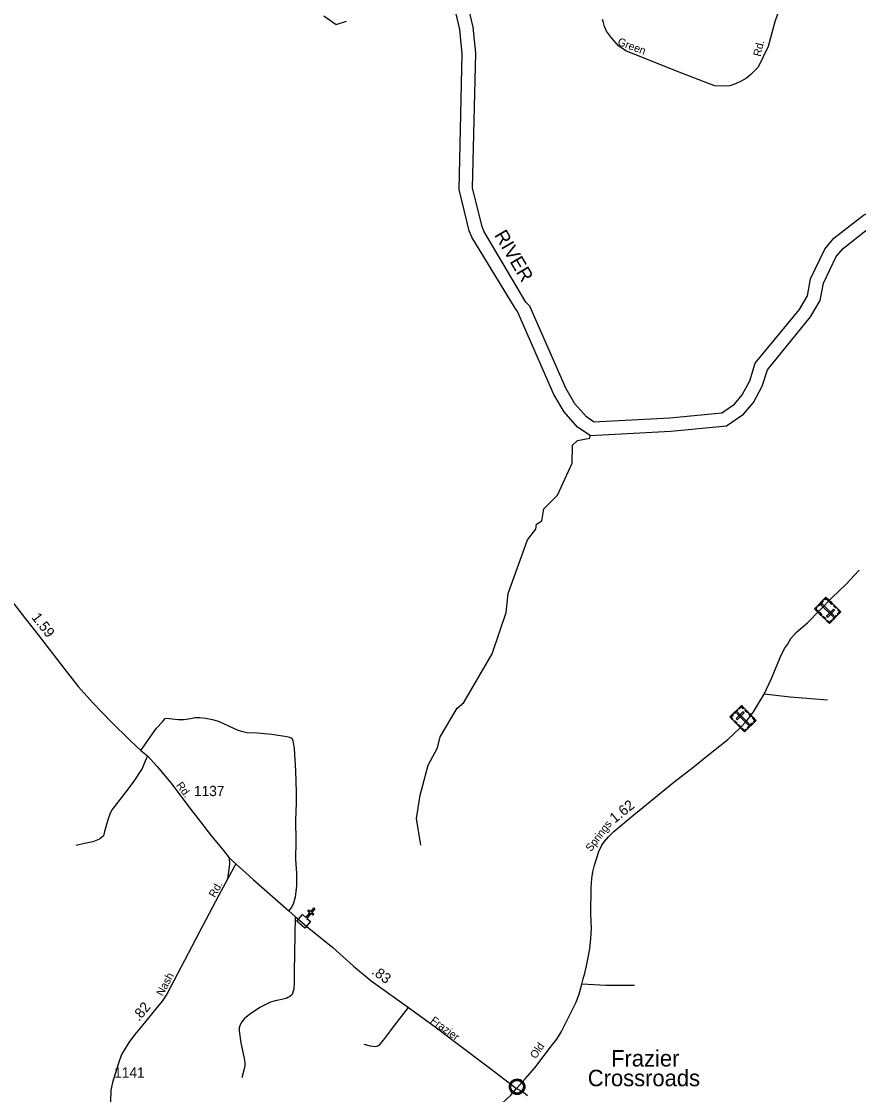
# Model space of a CAD drawing. Extents: x 2220236 to 2384410, y 720751 to 894131.
# Drawn here: x 2249679 to 2259878, y 774813 to 787885 of the extents above; entities that cross this region are included whole.
import ezdxf

# ---------------------------------------------------------------- set-up
doc = ezdxf.new("R2010")
doc.units = 0
doc.layers.add('Default', color=7, linetype='Continuous')

msp = doc.modelspace()

# ---------------------------------------------------------------- linework, layer by layer
at = {"layer": 'Default'}
for points in [[(2255135, 785335), (2255011, 785837), (2255049, 787492), (2255021, 787787), (2254909, 788257), (2254899, 788457), (2254846, 788671), (2254784, 788742), (2254250, 789047), (2254087, 789218), (2254076, 789362)], [(2255290, 785386), (2255176, 785855), (2255213, 787498), (2255184, 787814), (2255072, 788280), (2255062, 788481), (2254996, 788748), (2254889, 788871), (2254352, 789178), (2254246, 789289), (2254239, 789374)], [(2258926, 788080), (2258856, 787880), (2258777, 787581), (2258655, 787327), (2258567, 787238), (2258512, 787195), (2258449, 787157), (2258380, 787127), (2258310, 787102), (2258264, 787097), (2258126, 787102), (2258051, 787129), (2257639, 787289), (2257044, 787526), (2256953, 787589), (2256867, 787685), (2256805, 787767), (2256783, 787825), (2256769, 787871), (2256758, 787907)], [(2253361, 787954), (2253512, 787846), (2253637, 787890)], [(2259158, 784378), (2259256, 784544), (2259294, 784750), (2259467, 785110), (2259578, 785244), (2259940, 785524), (2260374, 785720), (2260484, 785740)], [(2259294, 784288), (2259412, 784486), (2259451, 784698), (2259606, 785021), (2259693, 785125), (2260025, 785382), (2260422, 785562), (2260519, 785578)], [(2255873, 784418), (2255822, 784464), (2255313, 785332), (2255290, 785386)], [(2255723, 784352), (2255696, 784391), (2255166, 785258), (2255135, 785335)], [(2256609, 782841), (2256453, 782944), (2256290, 783131), (2256165, 783341), (2255723, 784352)], [(2256649, 783009), (2256563, 783067), (2256423, 783227), (2256312, 783416), (2255873, 784418)], [(2256649, 783009), (2257577, 783055), (2258212, 783118), (2258367, 783224), (2258461, 783335), (2258553, 783505), (2258620, 783722), (2259158, 784378)], [(2256609, 782841), (2257589, 782892), (2258270, 782959), (2258478, 783101), (2258598, 783242), (2258705, 783442), (2258767, 783642), (2259294, 784288)], [(2254543, 777851), (2254490, 778176), (2254538, 778461), (2254635, 778826), (2254749, 779037), (2254782, 779171), (2254988, 779521), (2255070, 779588), (2255415, 780181), (2255586, 780683), (2255609, 780918), (2255846, 781569), (2255944, 781702), (2255952, 781761), (2256019, 781802), (2256042, 781946), (2256208, 782113), (2256388, 782506), (2256394, 782723), (2256452, 782780), (2256602, 782807), (2256609, 782841)], [(2255711, 774887), (2255814, 775002), (2255932, 775139), (2256138, 775406), (2256201, 775489), (2256257, 775582), (2256332, 775727), (2256434, 775931), (2256471, 776025), (2256506, 776156), (2256524, 776223), (2256544, 776292), (2256564, 776381), (2256581, 776462), (2256604, 776589), (2256615, 776712), (2256624, 776836), (2256614, 777015), (2256622, 777331), (2256627, 777443), (2256642, 777527), (2256661, 777607), (2256714, 777774), (2256745, 777844), (2256779, 777892), (2256830, 777954), (2256898, 778017), (2257094, 778184), (2257629, 778617), (2257859, 778797), (2258111, 779001), (2258286, 779138), (2258435, 779281), (2258514, 779360), (2258598, 779474), (2258647, 779557), (2258728, 779690), (2258816, 779882), (2258924, 780135), (2258977, 780245), (2259011, 780297), (2259054, 780368), (2259121, 780446), (2259254, 780560), (2259555, 780867), (2259721, 781026), (2259886, 781200)], [(2249551, 780838), (2249727, 780607), (2249881, 780413), (2250194, 780006), (2250370, 779782), (2250552, 779579), (2250766, 779355), (2251007, 779121), (2251134, 779005), (2251216, 778938), (2251334, 778809), (2251499, 778608), (2251624, 778443), (2251729, 778302), (2251862, 778135), (2251994, 777959), (2252139, 777785), (2252210, 777697), (2252290, 777624)], [(2259499, 779616), (2259043, 779653), (2258728, 779690)], [(2251134, 779005), (2251325, 779276), (2251397, 779351), (2251428, 779392), (2251450, 779398), (2251515, 779389), (2251586, 779380), (2251662, 779383), (2251738, 779394), (2251796, 779407), (2251854, 779407), (2251923, 779398), (2252005, 779383), (2252074, 779363), (2252132, 779338), (2252210, 779300), (2252308, 779256), (2252359, 779238), (2252426, 779224), (2252549, 779218), (2252729, 779202), (2252914, 779173), (2252943, 779165), (2252972, 779153), (2252985, 779125), (2253000, 779030), (2253016, 778758), (2253026, 778493), (2253027, 778361), (2253019, 778157), (2253022, 777901), (2253019, 777679), (2253029, 777505), (2253028, 777354), (2253015, 777219), (2252990, 777131), (2252968, 777095), (2252937, 777049)], [(2251216, 778938), (2251173, 778844), (2251151, 778786), (2251041, 778619), (2250950, 778502), (2250782, 778283), (2250759, 778241), (2250732, 778161), (2250692, 778016), (2250677, 777966), (2250630, 777923), (2250550, 777892), (2250448, 777870), (2250345, 777845)], [(2252210, 777697), (2252212, 777619), (2252188, 777438)], [(2252290, 777624), (2252188, 777438), (2252085, 777242), (2251849, 776795), (2251711, 776530), (2251448, 776034), (2251392, 775951), (2251317, 775855), (2251158, 775661), (2251054, 775541), (2250987, 775447), (2250899, 775300), (2250856, 775184), (2250788, 774959), (2250769, 774864), (2250762, 774723), (2250766, 774531), (2250788, 774353), (2250809, 774194), (2250831, 774054), (2250844, 773920), (2250851, 773797), (2250845, 773706)], [(2252290, 777624), (2252502, 777434), (2252937, 777049), (2253013, 776982), (2253181, 776841), (2253471, 776602), (2253725, 776377), (2253941, 776199), (2254396, 775874), (2254721, 775638), (2254973, 775447), (2255383, 775140), (2255711, 774887)], [(2253013, 776982), (2253003, 776308), (2253002, 776176), (2252997, 776096), (2252987, 776058), (2252978, 776032), (2252950, 776008), (2252926, 775994), (2252904, 775984), (2252832, 775965), (2252770, 775955), (2252712, 775936), (2252655, 775911), (2252583, 775873), (2252456, 775786), (2252392, 775733), (2252364, 775699), (2252343, 775663), (2252331, 775625), (2252331, 775589), (2252353, 775443), (2252363, 775387), (2252392, 775252), (2252401, 775202), (2252401, 775168), (2252393, 775124), (2252362, 775018)], [(2257150, 776139), (2257066, 776142), (2257021, 776139), (2256936, 776141), (2256798, 776143), (2256506, 776156)], [(2253852, 775428), (2253926, 775408), (2253964, 775402), (2253997, 775399), (2254019, 775406), (2254046, 775424), (2254091, 775477), (2254175, 775587), (2254282, 775725), (2254396, 775874)], [(2253265, 772976), (2253333, 773047), (2253484, 773264), (2253684, 773511), (2253787, 773633), (2253876, 773724), (2253950, 773781), (2254047, 773854), (2254148, 773903), (2254225, 773945), (2254291, 773971), (2254359, 774001), (2254543, 774043), (2254618, 774055), (2254688, 774063), (2254758, 774079), (2254819, 774106), (2254885, 774147), (2255007, 774238), (2255190, 774402), (2255342, 774539), (2255476, 774651), (2255640, 774805), (2255711, 774887)], [(2255711, 774887), (2255796, 774843), (2255846, 774801)]]:
    msp.add_lwpolyline(points, dxfattribs=at)
for points in [[(2259662, 780693), (2259523, 780551), (2259341, 780729), (2259481, 780872)], [(2259449, 780822), (2259389, 780762), (2259381, 780770), (2259440, 780830)], [(2259458, 780848), (2259466, 780840), (2259481, 780856), (2259510, 780827), (2259518, 780835), (2259481, 780872)], [(2259531, 780823), (2259562, 780792), (2259554, 780784), (2259523, 780814)], [(2259364, 780753), (2259373, 780745), (2259357, 780729), (2259386, 780701), (2259378, 780693), (2259341, 780729)], [(2259401, 780687), (2259432, 780657), (2259424, 780648), (2259393, 780679)], [(2259565, 780636), (2259578, 780649), (2259433, 780791), (2259420, 780778)], [(2259585, 780712), (2259572, 780725), (2259489, 780641), (2259503, 780628)], [(2259579, 780775), (2259609, 780745), (2259601, 780737), (2259571, 780767)], [(2259631, 780724), (2259624, 780715), (2259646, 780693), (2259618, 780664), (2259626, 780656), (2259662, 780693)], [(2259448, 780641), (2259479, 780610), (2259471, 780602), (2259440, 780633)], [(2259492, 780581), (2259500, 780589), (2259523, 780567), (2259551, 780596), (2259559, 780588), (2259523, 780551)], [(2259610, 780640), (2259574, 780603), (2259566, 780611), (2259602, 780648)], [(2258309, 779412), (2258450, 779552), (2258630, 779371), (2258488, 779231)], [(2258362, 779464), (2258398, 779500), (2258406, 779492), (2258370, 779456)], [(2258481, 779521), (2258473, 779513), (2258450, 779536), (2258421, 779507), (2258414, 779515), (2258450, 779552)], [(2258524, 779461), (2258494, 779492), (2258502, 779500), (2258532, 779469)], [(2258340, 779381), (2258348, 779389), (2258325, 779412), (2258354, 779440), (2258346, 779448), (2258309, 779412)], [(2258392, 779328), (2258361, 779359), (2258369, 779367), (2258400, 779336)], [(2258386, 779392), (2258399, 779379), (2258483, 779462), (2258470, 779475)], [(2258407, 779468), (2258394, 779454), (2258537, 779311), (2258550, 779324)], [(2258571, 779414), (2258540, 779445), (2258548, 779453), (2258579, 779422)], [(2258606, 779348), (2258598, 779356), (2258614, 779371), (2258585, 779400), (2258593, 779408), (2258630, 779371)], [(2258439, 779281), (2258409, 779311), (2258417, 779319), (2258447, 779289)], [(2258512, 779254), (2258504, 779262), (2258488, 779247), (2258460, 779276), (2258452, 779268), (2258488, 779231)], [(2258521, 779280), (2258581, 779339), (2258589, 779331), (2258529, 779271)], [(2253101, 777006), (2253145, 776970), (2253194, 777028), (2253169, 777048), (2253179, 777061), (2253204, 777040), (2253243, 777086), (2253255, 777076), (2253216, 777030), (2253241, 777009), (2253230, 776997), (2253206, 777018), (2253157, 776959), (2253201, 776922), (2253133, 776841), (2253033, 776925)], [(2255640, 774920), (2255641, 774925), (2255643, 774932), (2255646, 774939), (2255649, 774945), (2255652, 774951), (2255656, 774956), (2255660, 774960), (2255664, 774965), (2255670, 774969), (2255675, 774973), (2255680, 774976), (2255685, 774978), (2255691, 774981), (2255696, 774982), (2255701, 774984), (2255706, 774984), (2255710, 774985), (2255716, 774985), (2255720, 774985), (2255726, 774985), (2255731, 774984), (2255736, 774983), (2255741, 774982), (2255746, 774980), (2255753, 774977), (2255759, 774973), (2255764, 774970), (2255769, 774966), (2255773, 774963), (2255777, 774958), (2255781, 774954), (2255784, 774949), (2255787, 774944), (2255789, 774939), (2255791, 774934), (2255793, 774929), (2255794, 774924), (2255795, 774918), (2255796, 774914), (2255796, 774908), (2255796, 774902), (2255795, 774896), (2255794, 774891), (2255793, 774884), (2255791, 774879), (2255789, 774874), (2255785, 774868), (2255782, 774862), (2255779, 774858), (2255774, 774853), (2255769, 774848), (2255764, 774844), (2255759, 774840), (2255755, 774838), (2255748, 774835), (2255741, 774832), (2255735, 774830), (2255728, 774829), (2255724, 774829), (2255719, 774828), (2255714, 774828), (2255709, 774829), (2255704, 774829), (2255698, 774831), (2255693, 774832), (2255688, 774834), (2255684, 774836), (2255680, 774838), (2255673, 774842), (2255667, 774847), (2255662, 774851), (2255658, 774856), (2255655, 774860), (2255652, 774864), (2255648, 774871), (2255646, 774875), (2255644, 774879), (2255642, 774887), (2255640, 774894), (2255639, 774899), (2255639, 774905), (2255639, 774910), (2255640, 774917)]]:
    msp.add_lwpolyline(points, close=True, dxfattribs=at)
for centre, radius in [((2255718, 774907), 94.3), ((2255717, 774908), 76.7)]:
    msp.add_circle(centre, radius, dxfattribs=at)

# ---------------------------------------------------------------- texts
for s, height, rotation, p in [('Green', 95, 339.332, (2256934, 787602)), ('Rd.', 95, 76.6411, (2258685, 787452)), ('RIVER', 167.3, 300.4732, (2255434, 785283)), ('1.59', 125, 308.3499, (2249795, 780623)), ('Rd.', 95, 306.7834, (2251559, 778578)), ('1.62', 125, 38.9296, (2256907, 778112)), ('Springs', 95, 52.9033, (2256618, 777764)), ('Rd.', 95, 60.9789, (2252037, 777204)), ('Nash', 95, 61.7878, (2251398, 776005)), ('.83', 125, 323.7133, (2253936, 776292)), ('.82', 125, 50.6983, (2251112, 775696)), ('Frazier', 95, 323.7133, (2254653, 775696)), ('Old', 95, 55.9624, (2255945, 775241))]:
    msp.add_text(s, height=height, rotation=rotation, dxfattribs=at).set_placement(p)
for s, height, p in [('1137', 125, (2251780, 778448)), ('Frazier', 200, (2256863, 775154)), ('1141', 125, (2250808, 775018)), ('Crossroads', 200, (2256579, 774914))]:
    msp.add_text(s, height=height, dxfattribs=at).set_placement(p)

doc.saveas('drawing.dxf')
